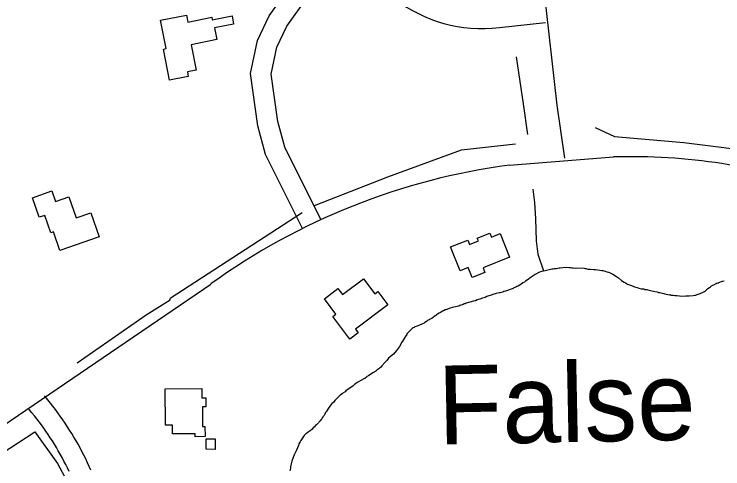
# Model space of a CAD drawing. Extents: x 3250478 to 3288318, y 788638 to 816472.
# Drawn here: x 3271685 to 3272727, y 795261 to 795929 of the extents above; entities that cross this region are included whole.
import ezdxf

# ---------------------------------------------------------------- set-up
doc = ezdxf.new("R2010")
doc.units = 0
for name, color, linetype in [('V-BLDG-OTLN', 7, 'Continuous'), ('V-RIVR-IDEN', 7, 'Continuous'), ('V-ROAD-CNTR', 7, 'Continuous'), ('V-TOPO-SHOR', 7, 'Continuous')]:
    doc.layers.add(name, color=color, linetype=linetype)

msp = doc.modelspace()

# ---------------------------------------------------------------- linework, layer by layer
at = {"layer": 'V-BLDG-OTLN'}
for points in [[(3271945.1, 795884.6), (3271952.5, 795847.3), (3271939.5, 795844.7), (3271940.9, 795838), (3271913.3, 795832.6), (3271904.4, 795878.1), (3271908.3, 795878.8), (3271900.1, 795920.7), (3271938.1, 795928.2), (3271940.1, 795917.9), (3271975.5, 795924.9), (3271976.2, 795921.1), (3272005.2, 795926.8), (3272007.5, 795914.7), (3271979.4, 795909.2), (3271982.8, 795892)], [(3271752.1, 795582), (3271742.6, 795609.4), (3271738.7, 795608), (3271729.9, 795633.5), (3271721.7, 795630.6), (3271711.7, 795659.5), (3271740.4, 795669.4), (3271745.7, 795654.1), (3271765.3, 795660.9), (3271776.1, 795629.7), (3271797.5, 795637), (3271809.6, 795601.9)], [(3272413.3, 795572.1), (3272374.2, 795556.2), (3272376.9, 795549.5), (3272358.3, 795542), (3272352.4, 795556.7), (3272340.7, 795551.9), (3272326.5, 795587), (3272351.7, 795597.2), (3272354.4, 795590.6), (3272367.5, 795595.9), (3272365.8, 795599.9), (3272384.3, 795607.4), (3272386.7, 795601.6), (3272399.3, 795606.7)], [(3272234.1, 795502), (3272186.5, 795466.1), (3272190.5, 795460.8), (3272178.2, 795451.5), (3272153.3, 795484.6), (3272158, 795488.2), (3272140.9, 795510.9), (3272160.8, 795525.9), (3272167.5, 795516.9), (3272198.3, 795540.1), (3272215, 795517.9), (3272219.5, 795521.3)], [(3271917.8, 795312.1), (3271917.7, 795325), (3271907.4, 795324.9), (3271907, 795378.4), (3271960.9, 795378.7), (3271961, 795365.1), (3271966.6, 795365.1), (3271966.7, 795351.6), (3271961.6, 795351.6), (3271961.8, 795323.1), (3271965.4, 795323.1), (3271965.5, 795308), (3271951.1, 795307.9), (3271951.1, 795312.3)], [(3271967.1, 795304.8), (3271980.6, 795304.8), (3271980.5, 795289.2), (3271967, 795289.3)]]:
    msp.add_lwpolyline(points, close=True, dxfattribs=at)
at = {"layer": 'V-ROAD-CNTR'}
for points in [[(3272444.4, 796135.4), (3272482.6, 795795.7), (3272494, 795717.5)], [(3272109, 795614), (3272054.6, 795722.8), (3272042.9, 795765.3), (3272032.3, 795842.1), (3272042.4, 795890.7), (3272059.6, 795927.1), (3272092, 795972.6), (3272108.9, 795996.8), (3272127.6, 796012.5), (3272145.8, 796022.4), (3272177.5, 796038.9)], [(3272135.8, 795627.4), (3272082.8, 795733.6), (3272072.3, 795771.4), (3272062.7, 795841), (3272071, 795881.1), (3272085.6, 795911.9), (3272116.5, 795955.3), (3272131.2, 795976.4), (3272144.6, 795987.5), (3272159.9, 795995.9), (3272191.4, 796012.3)], [(3272398.2, 795910), (3272466, 795917.4)], [(3272413.2, 795707.4), (3272565.9, 795719.4)], [(3270810.4, 794737.4), (3271092.5, 794928.9), (3271623.2, 795293.5), (3271973.9, 795532.5)], [(3271797.8, 795258.5), (3271795.3, 795264.1), (3271792.8, 795269.6), (3271790.1, 795275.1), (3271787.4, 795280.5), (3271784.6, 795286), (3271781.8, 795291.3), (3271778.8, 795296.7), (3271775.8, 795302), (3271772.7, 795307.3), (3271769.6, 795312.5), (3271766.3, 795317.6), (3271763, 795322.8), (3271759.7, 795327.9), (3271756.2, 795332.9), (3271752.7, 795337.9), (3271749.2, 795342.8), (3271745.5, 795347.7), (3271741.8, 795352.6), (3271738.1, 795357.4), (3271734.2, 795362.1), (3271730.4, 795366.8), (3271729.5, 795367.8)], [(3271765.7, 795256.8), (3271763.2, 795261.9), (3271760.7, 795267), (3271758, 795272), (3271755.4, 795277.1), (3271752.6, 795282), (3271749.8, 795287), (3271746.9, 795291.9), (3271744, 795296.8), (3271741, 795301.6), (3271737.9, 795306.4), (3271734.8, 795311.1), (3271731.6, 795315.8), (3271728.3, 795320.5), (3271725, 795325.1), (3271721.6, 795329.7), (3271718.1, 795334.2), (3271714.6, 795338.7), (3271711, 795343.1), (3271707.4, 795347.5), (3271706.6, 795348.4)]]:
    msp.add_lwpolyline(points, dxfattribs=at)
for centre, radius, start, end in [((3272372.3, 796117.6), 209.2, 188.2379, 277.1118), ((3272591.5, 794831.6), 888.2, 70.9865, 91.6538), ((3272541.1, 794746.8), 969.1, 97.5891, 125.8262)]:
    msp.add_arc(centre, radius, start, end, dxfattribs=at)
at = {"layer": 'V-TOPO-SHOR'}
msp.add_line((3272108.5, 795637.2), (3271914.2, 795511.4), dxfattribs=at)
for points in [[(3272423.1, 795866.6), (3272433.2, 795797.8), (3272439.6, 795752.5)], [(3272539, 795762.9), (3272567.7, 795749.6), (3272669.3, 795740.8), (3272790.7, 795725.3), (3272872.3, 795705.4), (3272962.8, 795676.7), (3273057.8, 795630.3), (3273124, 795590.5), (3273227.7, 795517.7), (3273300.5, 795449.2), (3273349.1, 795402.8)], [(3272126.2, 795648.2), (3272234.4, 795690.1), (3272342.6, 795729.8), (3272422, 795738.6)], [(3272447.5, 795672.1), (3272449.7, 795652.4), (3272451.4, 795628.5), (3272452.3, 795596.1), (3272454.9, 795576.6), (3272462.9, 795552)], [(3272462.9, 795552), (3272465.7, 795552.6), (3272467.3, 795553.1), (3272469.7, 795553.3), (3272475.6, 795554.7), (3272477.2, 795554.6), (3272479.3, 795555.2), (3272481.5, 795555.4), (3272484, 795556), (3272486.1, 795556.2), (3272487.6, 795556.2), (3272491.4, 795557), (3272493.5, 795557.2), (3272495.4, 795556.8), (3272497.2, 795557.1), (3272500.9, 795557), (3272503, 795556.6), (3272504.6, 795556.5), (3272506.7, 795556.2), (3272510.4, 795556), (3272511.9, 795556.3), (3272522.7, 795556), (3272524.5, 795555.3), (3272526, 795555.2), (3272528.2, 795554.5), (3272530, 795554.5), (3272531.8, 795554.1), (3272537, 795554), (3272539.5, 795553.6), (3272543.2, 795553.4), (3272549, 795552.6), (3272550.5, 795552.6), (3272552, 795551.9), (3272553.9, 795551.6), (3272556, 795550.6), (3272558.7, 795549.9), (3272559.9, 795549.2), (3272563.3, 795548.2), (3272565.1, 795547.2), (3272570.2, 795543.4), (3272573.2, 795541.4), (3272577.7, 795537.6), (3272581.9, 795535.3), (3272583.7, 795534), (3272586.4, 795532.4), (3272592.5, 795530.4), (3272595.9, 795529), (3272597.1, 795528.4), (3272598.9, 795527.7), (3272600.7, 795527.3), (3272603.5, 795526.3), (3272606.5, 795525.6), (3272608.6, 795525.2), (3272610.5, 795525.2), (3272612.3, 795524.5), (3272614.8, 795524.4), (3272616.3, 795523.8), (3272620.5, 795523), (3272627, 795521.6), (3272630, 795521.2), (3272632.1, 795520.2), (3272634, 795520.1), (3272639.8, 795518.7), (3272641.6, 795518), (3272647.7, 795516.6), (3272649.2, 795516.9), (3272650.4, 795516.2), (3272653.8, 795516.1), (3272656.3, 795515.7), (3272659, 795515.6), (3272663.3, 795514.9), (3272666.1, 795514.8), (3272672.2, 795515.2), (3272677.1, 795515), (3272683.3, 795515.8), (3272685.8, 795516.3), (3272687, 795516.3), (3272688.9, 795517.1), (3272693.5, 795518.5), (3272695.4, 795519.4), (3272697.3, 795519.9), (3272698.5, 795520.8), (3272699.8, 795521.4), (3272701.3, 795522.6), (3272704.2, 795525.2), (3272706.1, 795526.7), (3272707.3, 795527.3), (3272708.6, 795528.5), (3272710.2, 795529.6), (3272712.1, 795530.8), (3272713.6, 795531.4), (3272717, 795533.1), (3272718.3, 795534), (3272719.8, 795533.9), (3272721.1, 795534.8), (3272726.4, 795536.8), (3272728.9, 795537.3)], [(3272462.9, 795552), (3272462, 795551.4), (3272458.9, 795550.3), (3272456.4, 795549.2), (3272450.8, 795546.3), (3272445.1, 795542.8), (3272442.9, 795541), (3272441.4, 795540.1), (3272440.4, 795538.9), (3272436.6, 795536.6), (3272435.1, 795535.4), (3272432.9, 795534.3), (3272430, 795531.9), (3272428.8, 795531.3), (3272426.9, 795529.8), (3272423.8, 795528.7), (3272422.5, 795527.8), (3272419.7, 795527), (3272418.5, 795526.1), (3272407.3, 795521.9), (3272404.8, 795521.3), (3272403.2, 795520.5), (3272399.5, 795519.7), (3272398, 795519.7), (3272393.6, 795518.3), (3272388.7, 795517.2), (3272387.8, 795516.7), (3272379.7, 795514.2), (3272377.2, 795512.7), (3272373.5, 795511.9), (3272369.4, 795510.2), (3272365.7, 795509.4), (3272362.9, 795507.9), (3272360.4, 795507.4), (3272349.2, 795504.1), (3272347.7, 795503.2), (3272346.5, 795503.2), (3272344.9, 795502.4), (3272340.2, 795501), (3272338.4, 795500.1), (3272331.5, 795498.2), (3272329.4, 795497.9), (3272326, 795497.1), (3272319.7, 795494.6), (3272318.5, 795494.3), (3272316.3, 795493.1), (3272314.5, 795492.3), (3272311.6, 795490.5), (3272309.8, 795489.7), (3272307.3, 795488.2), (3272305.7, 795487), (3272305, 795486.1), (3272302.2, 795484.7), (3272301.3, 795483.8), (3272298.8, 795482), (3272296.6, 795480.9), (3272295, 795479.7), (3272292.8, 795478.8), (3272291.9, 795478.3), (3272290.9, 795477.4), (3272288.4, 795475.9), (3272287.5, 795474.7), (3272285, 795473.9), (3272284, 795473.3), (3272280.9, 795471.9), (3272278.4, 795471), (3272275.9, 795469.9), (3272274.1, 795469.3), (3272272.8, 795468.4), (3272271.3, 795467.9), (3272270, 795467), (3272266.5, 795463.4), (3272262.7, 795459.8), (3272262, 795458), (3272259.8, 795454.7), (3272256.9, 795449.9), (3272255.6, 795448.4), (3272254.9, 795446.9), (3272251.3, 795440.5), (3272247.2, 795434.5), (3272242.4, 795429.5), (3272240.8, 795428), (3272237.6, 795425.6), (3272235.4, 795423.5), (3272232.9, 795420.2), (3272229.7, 795417), (3272225.5, 795412.2), (3272223.9, 795410.1), (3272222.7, 795409.2), (3272221.1, 795407.7), (3272218, 795405.7), (3272216.4, 795404.2), (3272212, 795401.6), (3272205.7, 795397.5), (3272203.5, 795396.3), (3272202.9, 795395.4), (3272200.4, 795393.6), (3272198.8, 795393.1), (3272194.7, 795390.4), (3272191.3, 795388.7), (3272189.4, 795387.5)], [(3271777.4, 795416.5), (3271878.9, 795487.1), (3271914.2, 795509.2), (3271914.2, 795509.2), (3271914.2, 795511.4)], [(3272189.4, 795387.5), (3272186.9, 795385.5), (3272185, 795384.6), (3272183.1, 795382.8), (3272172.7, 795375.2), (3272171.5, 795373.7), (3272168.3, 795371.9), (3272167.1, 795370.7), (3272164.9, 795369.6), (3272162.3, 795367.2), (3272161.4, 795366), (3272158.2, 795363), (3272156.3, 795360.9), (3272154.7, 795358.8), (3272151.9, 795356.5), (3272150.9, 795355), (3272149, 795352.9), (3272146.1, 795348.4), (3272143.8, 795344.4), (3272142.8, 795343.6), (3272142.2, 795342.3), (3272141.8, 795341.1), (3272140.5, 795339), (3272139.3, 795337.5), (3272137.3, 795334.2), (3272136.4, 795333.3), (3272134.8, 795331.2), (3272132.9, 795329.4), (3272132.2, 795328.2), (3272129.6, 795325.2), (3272127.8, 795324.1), (3272126.2, 795322.3), (3272124.6, 795320.8), (3272122.7, 795318.4), (3272121.1, 795317.5), (3272120.1, 795316.6), (3272117, 795314.3), (3272114.8, 795312.8), (3272113.6, 795312.2), (3272112.6, 795311), (3272111, 795309.5), (3272106.2, 795302.3), (3272105.5, 795300.5), (3272103.5, 795297.2), (3272102.9, 795295.1), (3272099.9, 795288.1), (3272099.5, 795286.9), (3272096.3, 795281.1), (3272096.2, 795279.9), (3272095.6, 795278.7), (3272095.2, 795277.5), (3272092.9, 795272), (3272092.2, 795268.1), (3272091.5, 795265.9), (3272091.1, 795263.5), (3272091, 795261.6), (3272090.3, 795257.7)], [(3271492.4, 795158.7), (3271532.3, 795195.9), (3271715.5, 795315), (3271748.6, 795268.6), (3271766.3, 795235.5)]]:
    msp.add_lwpolyline(points, dxfattribs=at)

# ---------------------------------------------------------------- texts
at = {"layer": 'V-RIVR-IDEN'}
msp.add_text('False', height=116, rotation=1.1233, dxfattribs=at).set_placement((3272308.5, 795296.2))

doc.saveas('drawing.dxf')
